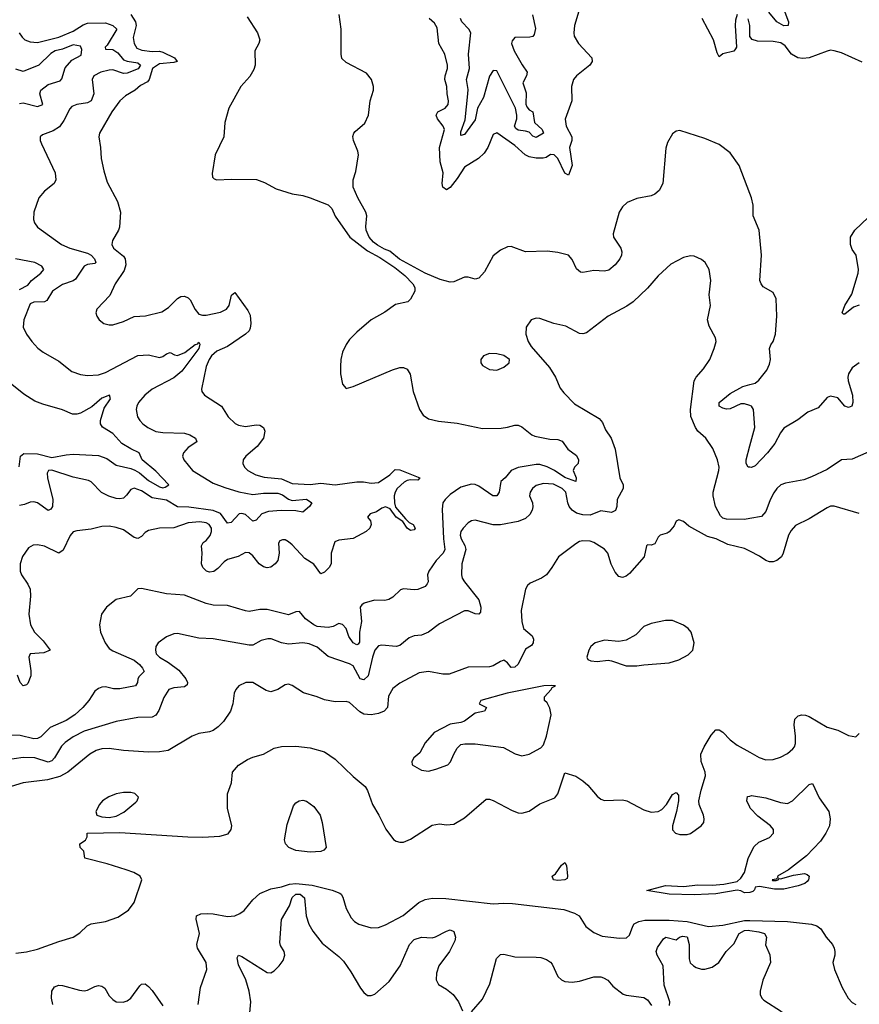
# Model space of a CAD drawing. Header units: inches. Extents: x 1173000 to 1307049, y 522583 to 678455.
# Tile 309 of 617: x 1275932 to 1280610, y 552696 to 558183. Entities that reach past the tile are written whole.
import ezdxf

# ---------------------------------------------------------------- set-up
doc = ezdxf.new("R2010")
doc.units = ezdxf.units.IN
doc.header["$MEASUREMENT"] = 0
doc.layers.add('B2575', color=7, linetype='Continuous')
doc.layers.add('B2585', color=7, linetype='Continuous')

msp = doc.modelspace()

# ---------------------------------------------------------------- linework, layer by layer
at = {"layer": 'B2575', "color": 5}
for points, elevation in [([(1277199.2, 558199.2), (1277257.1, 558110), (1277270.2, 558070), (1277264.6, 558050), (1277241.1, 558010), (1277243.1, 557930), (1277235.8, 557904.2), (1277213.8, 557866.2), (1277164.6, 557810), (1277096.1, 557690), (1277074.4, 557610), (1277068.4, 557530), (1277020.4, 557430), (1277004.7, 557324.7), (1277005.7, 557305.7), (1277015.8, 557295.8), (1277030.3, 557290.3), (1277110, 557294), (1277251.3, 557291.3), (1277295.9, 557275.9), (1277359.9, 557239.9), (1277450, 557212.4), (1277510, 557202.4), (1277549.5, 557190.5), (1277650, 557150.5), (1277670, 557130.8), (1277688.7, 557088.7), (1277770.7, 556970), (1277870, 556895.5), (1277938.2, 556858.2), (1278021.6, 556801.6), (1278077.2, 556757.2), (1278123.1, 556710), (1278134, 556690), (1278132.4, 556670), (1278110, 556626), (1278094, 556610), (1278024.8, 556595.2), (1277966.5, 556553.5), (1277890, 556509.5), (1277810, 556442), (1277770, 556400.9), (1277750, 556372.7), (1277730.5, 556330), (1277721.6, 556290), (1277719.3, 556250), (1277719.3, 556210), (1277730, 556152), (1277750, 556126.8), (1277790, 556138), (1278008.6, 556231.4), (1278050, 556244.6), (1278070, 556244.2), (1278090, 556234.4), (1278108.2, 556208.2), (1278124.9, 556110), (1278159.3, 556010), (1278179.9, 555979.9), (1278210, 555958.4), (1278264.7, 555944.7), (1278370, 555935.3), (1278510, 555904.4), (1278613.7, 555906.3), (1278650, 555911.5), (1278690, 555923.9), (1278710, 555922.6), (1278730, 555914.2), (1278786, 555870), (1278802.9, 555862.9), (1278885.9, 555845.9), (1278930, 555843.3), (1278954.9, 555834.9), (1278986.6, 555790), (1279034.6, 555754.6), (1279045.5, 555730), (1279042.7, 555710), (1279023.9, 555690), (1279016.3, 555670), (1279031.5, 555630), (1279031.3, 555608.7), (1278970, 555631.1), (1278911, 555671), (1278870, 555691), (1278830, 555704), (1278810, 555703.9), (1278710, 555686.7), (1278670.9, 555670), (1278635.8, 555630), (1278611.8, 555610), (1278604.1, 555550), (1278590, 555529.3), (1278567.6, 555530), (1278490, 555582.5), (1278470, 555592.3), (1278450, 555594.2), (1278390, 555577.5), (1278330, 555537.8), (1278302.2, 555510), (1278290.2, 555490), (1278285, 555455), (1278292.5, 555290), (1278301, 555230), (1278291.6, 555210), (1278252.1, 555170), (1278210.8, 555110), (1278204, 555090), (1278208, 555050), (1278201.7, 555038.3), (1278190, 555025), (1278150, 555008.2), (1278130, 555005.2), (1278069.6, 555010.4), (1278054.1, 555005.9), (1278010, 554964.4), (1277988.5, 554951.5), (1277966.8, 554946.8), (1277908.3, 554948.3), (1277851.3, 554931.3), (1277837.8, 554922.2), (1277828.7, 554910), (1277835.9, 554830), (1277825.2, 554770), (1277825.7, 554714.3), (1277817.2, 554702.8), (1277810, 554698.9), (1277790, 554710.9), (1277765.7, 554745.7), (1277750, 554790.4), (1277730, 554812.5), (1277710, 554817.8), (1277679.1, 554800.9), (1277650, 554795.9), (1277590, 554801.5), (1277569.9, 554810), (1277523.4, 554843.4), (1277490, 554884.5), (1277470, 554883.1), (1277430, 554867), (1277310, 554896.8), (1277270, 554896), (1277210, 554885.7), (1277190, 554888.2), (1277090, 554918.1), (1277010, 554920.7), (1276970, 554929), (1276850, 554975.5), (1276750, 554983.8), (1276610, 555013.8), (1276590, 555011), (1276549, 554971), (1276470, 554951.2), (1276414.9, 554910), (1276387.2, 554870), (1276376.5, 554810), (1276380.9, 554770), (1276407.8, 554710), (1276430, 554679.7), (1276450, 554665.5), (1276570, 554613.2), (1276599.4, 554590), (1276616.3, 554570), (1276624.2, 554550), (1276596.6, 554523.4), (1276589.2, 554510), (1276588.2, 554490), (1276577, 554470), (1276490, 554453.5), (1276454.7, 554454.7), (1276410, 554464.4), (1276390, 554463.9), (1276370, 554456.4), (1276350, 554440.5), (1276317.2, 554390), (1276283.5, 554350), (1276238.6, 554310), (1276190, 554278.4), (1276102.2, 554237.8), (1276050, 554187.4), (1276030, 554177.1), (1276010, 554175.4), (1275934.9, 554194.9), (1275810, 554198.7)], 820), ([(1276551.3, 558211.3), (1276576.7, 558170), (1276579.7, 558150), (1276563, 558083), (1276569.3, 558049.3), (1276583.4, 558023.4), (1276612.9, 558012.9), (1276670, 558005.7), (1276710, 558006.6), (1276730, 558001.4), (1276794.8, 557970), (1276808.1, 557950), (1276790, 557943.4), (1276710, 557937.4), (1276671.4, 557910), (1276652.6, 557850), (1276642.9, 557837.1), (1276604.6, 557815.4), (1276575.8, 557790), (1276521.2, 557758.8), (1276489.5, 557730.5), (1276444.2, 557670), (1276376, 557550), (1276372.9, 557530), (1276382, 557470), (1276384.6, 557410), (1276399.7, 557339.7), (1276418.2, 557278.2), (1276475.8, 557170), (1276493, 557110), (1276487.1, 557027.1), (1276482.4, 557010), (1276448.4, 556951.6), (1276444.7, 556930), (1276454.6, 556910), (1276510, 556865.3), (1276518.4, 556850), (1276522.5, 556817.5), (1276514.6, 556785.4), (1276464.2, 556710), (1276433.9, 556646.1), (1276360.7, 556570), (1276356.3, 556550), (1276360.7, 556530), (1276374, 556510), (1276401, 556490), (1276430, 556481.6), (1276450, 556483.1), (1276510, 556501.1), (1276570, 556528.9), (1276631.8, 556531.8), (1276724.4, 556555.6), (1276761, 556579), (1276811.7, 556628.3), (1276830, 556639.5), (1276850, 556641.7), (1276870, 556633.4), (1276881.5, 556621.5), (1276910, 556567), (1276930, 556542.6), (1276950, 556535.3), (1276970, 556535.9), (1277050, 556552.7), (1277084.1, 556570), (1277098.2, 556590), (1277111.9, 556648.1), (1277130, 556662.6), (1277202.2, 556562.2), (1277215.5, 556535.5), (1277220.1, 556490), (1277216.4, 556463.6), (1277210.7, 556449.3), (1277189.1, 556430.9), (1277090, 556362.5), (1277030, 556336.5), (1277000.9, 556310), (1276987.3, 556290), (1276971.2, 556250), (1276943.9, 556123.9), (1276946, 556110), (1276960.5, 556090), (1277055.8, 556030), (1277093.7, 555970), (1277132.1, 555932.1), (1277150, 555923.2), (1277190, 555915.8), (1277250, 555925.5), (1277270, 555923.6), (1277290.3, 555910), (1277297.3, 555890), (1277290.2, 555850), (1277254.8, 555805.2), (1277191.8, 555750), (1277177, 555730), (1277175.3, 555710), (1277184.2, 555690), (1277203.1, 555670), (1277246.6, 555646.6), (1277294.4, 555634.4), (1277390, 555624.2), (1277450, 555598.8), (1277550, 555593.1), (1277610, 555599.8), (1277689.9, 555590.1), (1277810, 555607.7), (1277847.5, 555607.5), (1277890, 555600.7), (1277930, 555603.5), (1277993.6, 555646.4), (1278023.7, 555676.3), (1278050, 555674.9), (1278161.3, 555630), (1278150, 555616.2), (1278110, 555618.2), (1278090, 555615.4), (1278073.9, 555606.1), (1278034.7, 555570), (1278023, 555550), (1278018.5, 555530), (1278020.2, 555490), (1278026.4, 555466.4), (1278080.6, 555400.6), (1278101.7, 555381.7), (1278123.8, 555370), (1278135.3, 555350), (1278130, 555339.3), (1278110, 555337), (1278090, 555349.7), (1278065.7, 555385.7), (1278028.8, 555410), (1277996.5, 555456.5), (1277970, 555469), (1277950, 555460.9), (1277920.2, 555439.8), (1277884, 555430), (1277870.4, 555410), (1277886.7, 555390), (1277890.2, 555370), (1277882.6, 555350), (1277861.5, 555330), (1277790, 555292.2), (1277710, 555282.2), (1277686.8, 555273.2), (1277667.2, 555210), (1277666.9, 555150), (1277655.6, 555130), (1277630, 555103.5), (1277610, 555094.3), (1277570, 555147.9), (1277521, 555181), (1277450, 555256.9), (1277430, 555273.6), (1277410, 555283.6), (1277395.5, 555284.5), (1277381.4, 555278.6), (1277374.4, 555265.6), (1277377.8, 555210), (1277370.2, 555170), (1277355.8, 555150), (1277330, 555132.3), (1277310, 555129.2), (1277290, 555133.6), (1277265.5, 555150), (1277230, 555195.3), (1277210, 555212), (1277190, 555214), (1277148.7, 555191.3), (1277090, 555175.2), (1277070, 555161.1), (1277036.3, 555123.7), (1277012.8, 555107.2), (1276990, 555103.9), (1276972.9, 555110), (1276952.3, 555130), (1276944.3, 555150), (1276948.8, 555210), (1276944.7, 555250), (1276954.7, 555270), (1276970, 555280.2), (1276992.1, 555307.9), (1277000.1, 555330), (1277000.7, 555350), (1276987.6, 555370), (1276970, 555378.3), (1276934.6, 555385.4), (1276870, 555378.2), (1276790, 555351.2), (1276711, 555349), (1276650, 555337.1), (1276630, 555324.5), (1276610, 555303.5), (1276590, 555292.5), (1276570, 555297.8), (1276510, 555339.4), (1276470, 555353.3), (1276430, 555360.3), (1276390, 555359), (1276330, 555343.1), (1276250, 555334.7), (1276230, 555328.3), (1276212.2, 555307.8), (1276173.6, 555226.4), (1276150, 555210.7), (1276070, 555249.8), (1276030, 555256.9), (1276005.7, 555254.3), (1275980.6, 555239.4), (1275947.9, 555192.1), (1275934.3, 555150), (1275934.3, 555110), (1275941.7, 555090), (1275977.8, 555037.8), (1275989.5, 555009.5), (1275991.2, 554971.2), (1275982.7, 554870), (1275992.5, 554810), (1276013.3, 554770), (1276061.9, 554721.9), (1276101.6, 554670), (1276065.3, 554654.7), (1275989.1, 554650), (1275982.7, 554630), (1275994.2, 554554.2), (1275994, 554526), (1275976.6, 554483.4), (1275970, 554475.7), (1275950, 554470.6), (1275933.9, 554490), (1275919.5, 554530)], 780), ([(1280000, 557214.7), (1279939.7, 557370), (1279890, 557440.5), (1279830, 557487.2), (1279750, 557520.4), (1279610, 557565.6), (1279590, 557560.7), (1279570, 557546.6), (1279541.6, 557498.4), (1279532.7, 557467.3), (1279516, 557270), (1279494.9, 557230), (1279470.7, 557210), (1279450, 557201.6), (1279370, 557186), (1279316.9, 557163.1), (1279290, 557139.5), (1279271.8, 557110), (1279238.3, 556990), (1279240.9, 556970), (1279282, 556910), (1279286.9, 556890), (1279284.7, 556870), (1279275.5, 556850), (1279250, 556816.4), (1279213.9, 556786.1), (1279190, 556781.4), (1279130, 556785.7), (1279070, 556773.8), (1279055.8, 556775.8), (1279033.6, 556793.6), (1279010, 556847), (1278990, 556871.3), (1278930, 556885.4), (1278870, 556892.8), (1278750, 556889.6), (1278670, 556918.4), (1278650, 556916.2), (1278610, 556897.6), (1278570, 556867.6), (1278521.9, 556778.1), (1278490, 556742.6), (1278470, 556737.2), (1278430, 556748.5), (1278410, 556747.4), (1278350, 556722), (1278330, 556720.9), (1278274.2, 556734.2), (1278191.1, 556771.1), (1278048.1, 556848.1), (1277993.7, 556893.7), (1277963.8, 556903.8), (1277925.6, 556925.6), (1277902.9, 556942.9), (1277879.6, 556970), (1277862.9, 557010), (1277860.7, 557030), (1277866.6, 557090), (1277860.9, 557110), (1277816, 557190), (1277789.6, 557250), (1277789.6, 557290.4), (1277804.1, 557335.9), (1277818.9, 557430), (1277816.4, 557450), (1277790.9, 557510), (1277787.7, 557532.3), (1277793, 557550), (1277800.9, 557559.1), (1277853.8, 557606.2), (1277874.5, 557650), (1277883.5, 557730), (1277902.2, 557790), (1277903.5, 557810), (1277892.1, 557850), (1277864.6, 557884.6), (1277750, 557943.5), (1277727.1, 557967.1), (1277723.5, 557990), (1277723.5, 558130), (1277710.8, 558210.8)], 820), ([(1279046.5, 558230), (1279023.1, 558150), (1279019.3, 558110), (1279022, 558090), (1279045.5, 558050), (1279119.5, 557970), (1279122, 557950), (1279108.8, 557930), (1279033.4, 557870), (1279018, 557850), (1279005.7, 557810), (1279008.7, 557730), (1278971.6, 557628.4), (1278976.5, 557590), (1279008.6, 557530), (1279008.5, 557510), (1278994.5, 557470), (1279010.5, 557370), (1278990, 557315.7), (1278970, 557327.2), (1278930.7, 557410), (1278910, 557429), (1278890, 557431.3), (1278864.4, 557415.6), (1278848.4, 557411.6), (1278810, 557410.4), (1278770, 557419.1), (1278748.7, 557430), (1278690, 557482.3), (1278590, 557551.8), (1278570, 557542.7), (1278540.2, 557470), (1278520.3, 557439.7), (1278487.4, 557410), (1278410, 557361.2), (1278370, 557297.7), (1278330, 557246.8), (1278310, 557234), (1278288.6, 557250), (1278286, 557270), (1278291.2, 557330), (1278274.7, 557390), (1278269.9, 557470), (1278298.6, 557570), (1278291.9, 557590), (1278260.2, 557630), (1278251.7, 557650), (1278262, 557670), (1278301.7, 557690), (1278318.8, 557710), (1278321.2, 557730), (1278313.3, 557770), (1278311.9, 557810), (1278301, 557850), (1278302.1, 557870), (1278315.6, 557910), (1278315.8, 557930), (1278299.8, 557990), (1278267.9, 558050), (1278257.3, 558137.3), (1278242.4, 558162.4), (1278213.5, 558190)], 780), ([(1278788.9, 558208.9), (1278805.8, 558134.2), (1278799.1, 558100.9), (1278790.2, 558089.8), (1278774.3, 558085.7), (1278690, 558083.1), (1278675.2, 558064.8), (1278672.3, 558050), (1278686.7, 558010), (1278730.6, 557930.6), (1278759.2, 557890), (1278756.3, 557870), (1278734.3, 557830), (1278754.2, 557774.2), (1278752.7, 557712.7), (1278757.2, 557697.2), (1278770, 557680.1), (1278791.6, 557670), (1278799.8, 557610), (1278843.2, 557570), (1278850.1, 557549.9), (1278810, 557526.8), (1278790, 557533.3), (1278770, 557555.5), (1278750, 557562.3), (1278710, 557566.4), (1278696.8, 557576.8), (1278689.6, 557590), (1278701, 557630), (1278702.1, 557650), (1278693.7, 557690), (1278594.5, 557890), (1278590, 557896.8), (1278570, 557900.2), (1278550, 557868.8), (1278516.3, 557750), (1278483, 557690), (1278470, 557624.1), (1278410, 557542.2), (1278390, 557537.2), (1278390, 557558), (1278414.7, 557625.3), (1278429.4, 557769.4), (1278430, 557793.2), (1278421.1, 557850), (1278437.5, 557910), (1278433.1, 557990), (1278444.5, 558110), (1278434.4, 558130), (1278396, 558170), (1278387.2, 558190)], 760), ([(1279929.1, 558210.9), (1279920.8, 558179.2), (1279917.8, 558150), (1279924.9, 558030), (1279920.3, 558019.7), (1279910, 558007.8), (1279850, 557991.6), (1279830, 557975.6), (1279818, 557998), (1279797.8, 558070), (1279735.2, 558190)], 780), ([(1280000, 558089.7), (1279999.7, 558090), (1279999.3, 558150), (1279990, 558186.6)], 780), ([(1275929.3, 558109.3), (1275944.6, 558084.6), (1275960.5, 558070), (1275990, 558058.5), (1276030, 558056.3), (1276150, 558084.8), (1276230, 558119.6), (1276285.9, 558154.1), (1276310, 558163.3), (1276410, 558164.4), (1276451.4, 558150), (1276472.8, 558130), (1276419.1, 558040.9), (1276407.5, 558030), (1276410, 558018.8), (1276450, 558015.8), (1276477.5, 557997.5), (1276510, 557959.2), (1276530, 557950.9), (1276590, 557942.1), (1276604.6, 557930), (1276591.7, 557908.3), (1276530, 557884.4), (1276510, 557882.4), (1276450, 557902.6), (1276430, 557901.9), (1276384.4, 557890), (1276345.3, 557870), (1276335.8, 557850), (1276343.9, 557770), (1276329.3, 557730.7), (1276310, 557718.8), (1276250, 557709.8), (1276222, 557698), (1276210, 557685.1), (1276178.4, 557621.6), (1276154, 557586), (1276117.2, 557562.8), (1276058.6, 557541.4), (1276046.5, 557530), (1276046.5, 557510), (1276053.8, 557490), (1276129.1, 557330), (1276133.4, 557290), (1276123, 557270), (1276070, 557227.8), (1276038.9, 557190), (1276010.3, 557110), (1276009.1, 557070), (1276014.3, 557050), (1276030, 557026), (1276164.9, 556930), (1276210.7, 556910), (1276310, 556882), (1276329.2, 556870), (1276347.5, 556850), (1276355.8, 556830), (1276350, 556825), (1276310, 556818), (1276290.2, 556809.8), (1276242.9, 556737.1), (1276230, 556727), (1276170, 556706.7), (1276115.2, 556670), (1276082.2, 556617.8), (1276069.6, 556610.4), (1276010.9, 556609.1), (1275990, 556598.9), (1275954.3, 556510), (1275951.7, 556470), (1275968.8, 556430), (1275998.7, 556390), (1276033, 556353), (1276062.4, 556330), (1276150, 556280.3), (1276222, 556222), (1276270, 556206.3), (1276310, 556200.3), (1276370, 556203.9), (1276410, 556216.2), (1276590, 556311.3), (1276650, 556315.6), (1276710, 556299.5), (1276730, 556305.3), (1276750, 556321.3), (1276770, 556328.4), (1276794.3, 556314.3), (1276811.6, 556311.6), (1276851.5, 556328.5), (1276910, 556372.9), (1276923.7, 556376.3), (1276930, 556384.9), (1276935.2, 556375.2), (1276930, 556349.8), (1276834.9, 556225.1), (1276790, 556186.3), (1276670, 556123.4), (1276629.4, 556090), (1276594.2, 556050), (1276583.6, 556030), (1276580.3, 556010), (1276588.9, 555970), (1276600.9, 555950), (1276618, 555930), (1276645.3, 555910), (1276690, 555887.8), (1276730, 555881.5), (1276850, 555878.9), (1276880.5, 555870), (1276910.6, 555850), (1276918.8, 555830), (1276870, 555799.7), (1276844, 555770), (1276839.6, 555750), (1276846.9, 555730), (1276894.9, 555670), (1277010, 555600.8), (1277075.1, 555575.1), (1277152.2, 555552.2), (1277230, 555537.8), (1277290, 555543.7), (1277370, 555544.5), (1277395.5, 555535.5), (1277430, 555511), (1277450, 555502.7), (1277530, 555510.5), (1277560.3, 555490), (1277546.5, 555470), (1277510, 555437.7), (1277470, 555445.8), (1277388.3, 555448.3), (1277317.5, 555442.5), (1277280.2, 555430), (1277250, 555393.1), (1277230, 555388.9), (1277190, 555425.2), (1277170, 555431.9), (1277154.8, 555430), (1277110, 555380.3), (1277090, 555377.7), (1277050.5, 555430.5), (1277010, 555447.2), (1276873.2, 555466.8), (1276810, 555468.2), (1276750, 555505.7), (1276670, 555518.7), (1276610, 555556.9), (1276570, 555572.3), (1276550, 555564.4), (1276527.5, 555532.5), (1276510, 555516.4), (1276490, 555512.4), (1276470, 555515.4), (1276428, 555528), (1276387.5, 555547.5), (1276330, 555608), (1276314.9, 555614.9), (1276230, 555632.9), (1276110, 555673.1), (1276091.3, 555670), (1276084.8, 555655.2), (1276086.5, 555630), (1276116.8, 555510), (1276114.2, 555470), (1276104.9, 555455.1), (1276090, 555448), (1276031.1, 555490), (1276010, 555495.8), (1275990, 555495), (1275958.9, 555481.1), (1275930, 555476.3)], 760), ([(1275930, 557715.5), (1275950, 557719.7), (1276030, 557698.7), (1276060.2, 557710), (1276043.3, 557770), (1276050.2, 557790), (1276090, 557821), (1276157.6, 557842.4), (1276166.6, 557853.4), (1276185.3, 557914.7), (1276222.2, 557957.8), (1276274.4, 557985.6), (1276276.9, 558016.9), (1276270, 558034.9), (1276230, 558041.9), (1276170, 558017.5), (1276130, 558009.5), (1276105.5, 557994.5), (1276037.9, 557930), (1275950, 557893.1), (1275910, 557906.2)], 740), ([(1280000, 555402.8), (1279970, 555397.7), (1279870, 555399.4), (1279850, 555405.7), (1279837.2, 555417.2), (1279808.2, 555470), (1279795.3, 555530), (1279796, 555550), (1279826.9, 555670), (1279828.2, 555690), (1279818.9, 555730), (1279793.2, 555793.2), (1279755.6, 555850), (1279709.6, 555890), (1279696.9, 555910), (1279671.4, 555971.4), (1279669.7, 556010), (1279689.8, 556170), (1279700.5, 556190), (1279742.2, 556237.8), (1279777.6, 556290), (1279801.6, 556350), (1279811.6, 556390), (1279807.8, 556410), (1279774.3, 556474.3), (1279764, 556510), (1279780.4, 556590), (1279773.5, 556650), (1279783.1, 556730), (1279773.3, 556790), (1279751.6, 556830), (1279730, 556847), (1279690, 556864.5), (1279670, 556866.6), (1279630, 556857), (1279560.2, 556819.8), (1279490, 556754.5), (1279430, 556687), (1279350.6, 556610), (1279314.1, 556585.9), (1279210, 556531.5), (1279090, 556438.4), (1279070, 556431.8), (1279050, 556434), (1278975.5, 556475.5), (1278908.7, 556490), (1278830, 556517), (1278810, 556519.5), (1278781, 556510), (1278754, 556470), (1278752.7, 556430), (1278764.4, 556390), (1278782.2, 556362.2), (1278883.8, 556243.8), (1278917.3, 556190), (1278944, 556130), (1278962.8, 556102.8), (1279023, 556043), (1279160, 555960), (1279178.2, 555938.2), (1279196.5, 555896.5), (1279228.2, 555850), (1279250.3, 555790), (1279274.8, 555630), (1279293.4, 555590), (1279293.4, 555570), (1279260.3, 555510), (1279258.4, 555470), (1279251.4, 555448.6), (1279230, 555436.8), (1279170, 555445.3), (1279110, 555421.5), (1279070, 555422.9), (1279033.6, 555433.6), (1279009.4, 555449.4), (1278994, 555470), (1278985.7, 555490), (1278973.9, 555550), (1278954.6, 555570), (1278906.3, 555593.7), (1278850, 555598.7), (1278810, 555586.4), (1278788.9, 555570), (1278775.6, 555550), (1278771.6, 555530), (1278788.9, 555490), (1278791.5, 555468.5), (1278787, 555450), (1278773.8, 555426.2), (1278750, 555402.4), (1278710, 555386.6), (1278610, 555368.2), (1278570, 555368.5), (1278470, 555393.5), (1278450, 555391), (1278430, 555379.7), (1278402.4, 555350), (1278390.2, 555330), (1278386.3, 555310), (1278391.3, 555290), (1278412.2, 555252.2), (1278416.6, 555230), (1278395.9, 555150), (1278392.8, 555090), (1278397.6, 555070), (1278409.6, 555049.6), (1278490.2, 554950), (1278501.1, 554910), (1278498.8, 554881.2), (1278490, 554869.7), (1278470, 554872.4), (1278430, 554888.6), (1278410, 554888.4), (1278270, 554816.3), (1278210, 554769.7), (1278170, 554754), (1278130, 554748.5), (1278102, 554738), (1278050, 554694.7), (1278030, 554689.7), (1277950, 554696.9), (1277930, 554692.8), (1277910, 554669.5), (1277896.6, 554630), (1277874, 554526), (1277850, 554503.9), (1277828.5, 554510), (1277790, 554582.7), (1277770, 554594.2), (1277650, 554634.3), (1277590, 554685.7), (1277545.2, 554705.2), (1277509.8, 554709.8), (1277430, 554702.9), (1277391.1, 554711.1), (1277332.7, 554732.7), (1277313.5, 554733.5), (1277276.6, 554723.4), (1277230, 554696.5), (1277210, 554696.5), (1277010, 554733.1), (1276930, 554737.2), (1276810, 554762), (1276790, 554760.5), (1276750, 554744.7), (1276703.8, 554710), (1276690.3, 554689.7), (1276687.6, 554670), (1276691.7, 554650), (1276710.3, 554630), (1276760.9, 554600.9), (1276818.6, 554558.6), (1276856.5, 554510), (1276866.5, 554490), (1276864.4, 554475.6), (1276850, 554465), (1276790, 554459.8), (1276763.1, 554450), (1276733.9, 554406.1), (1276707, 554333), (1276690, 554307.2), (1276670, 554296.4), (1276590, 554294.2), (1276470, 554272.7), (1276290, 554218), (1276230, 554186.7), (1276184.2, 554155.8), (1276164.6, 554135.4), (1276126, 554070), (1276110, 554052.2), (1276090, 554045.2), (1276016, 554070), (1275950, 554071.6), (1275850, 554057.1)], 840), ([(1275930, 556678.7), (1275976.2, 556703.8), (1275996.9, 556730), (1276048.7, 556770), (1276066, 556790), (1276054, 556810), (1276016.3, 556830), (1275908.4, 556850)], 740), ([(1275929.1, 555690.9), (1275935.5, 555750), (1275954.4, 555765.6), (1276030, 555763.2), (1276110, 555742.7), (1276190, 555758.4), (1276230, 555761.6), (1276370, 555754.8), (1276416.7, 555736.7), (1276470, 555700.8), (1276550, 555682.5), (1276572.5, 555672.5), (1276598.3, 555658.3), (1276650, 555615.2), (1276710, 555579.2), (1276730, 555575), (1276742.7, 555577.3), (1276761.7, 555590), (1276690, 555666.4), (1276614.7, 555730), (1276597.1, 555770), (1276550, 555791.1), (1276500.4, 555820.4), (1276450, 555876.2), (1276392.5, 555912.5), (1276382.2, 555930), (1276381, 555950), (1276402, 556018), (1276436.9, 556070), (1276431.3, 556090), (1276390, 556074), (1276334.1, 556025.9), (1276270, 555989.5), (1276250, 555983.7), (1276225.3, 555985.3), (1276169.5, 556009.5), (1276059.6, 556039.6), (1276016.7, 556056.7), (1275955.2, 556095.2), (1275878, 556158)], 740), ([(1280000, 556032.9), (1279970, 556041.8), (1279950, 556041.9), (1279890, 556014.4), (1279870, 556012.2), (1279850, 556017.2), (1279829.1, 556029.1), (1279829.4, 556050), (1279890, 556100.3), (1279960.9, 556139.1), (1280000, 556149.4)], 820), ([(1280000, 555688.4), (1279989.9, 555689.9), (1279979.2, 555710), (1279978.7, 555730), (1280000, 555808.6)], 820), ([(1280000, 555220.5), (1279970, 555235.5), (1279877.7, 555257.7), (1279811.6, 555290), (1279763.3, 555303.3), (1279660.3, 555360.3), (1279630, 555386.6), (1279603.5, 555396.5), (1279590, 555388.7), (1279578, 555362), (1279550, 555329), (1279538.8, 555321.2), (1279501, 555310), (1279490, 555299), (1279470, 555262.7), (1279450, 555255.1), (1279430, 555256.2), (1279423.8, 555250), (1279410.4, 555190), (1279330, 555097.6), (1279310, 555081.6), (1279290, 555074), (1279270, 555080.7), (1279250, 555105.1), (1279228.1, 555148.1), (1279208.3, 555210), (1279190, 555232.6), (1279130, 555269.7), (1279110, 555276.8), (1279070, 555278.7), (1279050, 555275.1), (1279030, 555262.4), (1278933.1, 555190), (1278897.4, 555130), (1278866.4, 555090), (1278839.1, 555070), (1278776.7, 555043.3), (1278761.6, 555030), (1278750.3, 555010), (1278726, 554890), (1278730.4, 554829.6), (1278739.5, 554790), (1278786.7, 554750), (1278794.3, 554730), (1278793.5, 554710), (1278784.1, 554695.9), (1278750, 554676), (1278710, 554591.3), (1278690, 554574.5), (1278670, 554572.9), (1278650, 554599.7), (1278630, 554614.7), (1278610, 554607.3), (1278570, 554582.4), (1278550, 554576.3), (1278430, 554574.7), (1278324.8, 554535.2), (1278290, 554535.9), (1278210, 554549.9), (1278157.2, 554542.8), (1278050, 554486.2), (1278010, 554456.8), (1277987, 554413), (1277980.9, 554350), (1277962.2, 554330), (1277930, 554316.3), (1277889.4, 554309.4), (1277850, 554313.2), (1277826.6, 554326.6), (1277770, 554378.7), (1277750, 554383.5), (1277690, 554381.5), (1277630, 554393.3), (1277589.8, 554409.8), (1277512.2, 554432.2), (1277450, 554471.8), (1277430, 554479.5), (1277410, 554477), (1277370, 554449.6), (1277330, 554437.6), (1277304.2, 554444.2), (1277230, 554489.6), (1277192, 554490), (1277153.4, 554470), (1277136.4, 554450), (1277127.2, 554430), (1277118.7, 554370), (1277105.3, 554330), (1277067.9, 554272.1), (1277037.8, 554242.2), (1277010, 554222.4), (1276990, 554214.7), (1276930, 554205.4), (1276893.4, 554190), (1276758, 554110), (1276710, 554102.3), (1276650, 554101.6), (1276510, 554109.8), (1276430, 554121.7), (1276390, 554119.9), (1276357.6, 554110), (1276321.7, 554090), (1276200.7, 553990), (1276154.4, 553965.6), (1276087, 553947), (1275950, 553929.9), (1275810, 553887.1)], 860), ([(1275910, 552981.3), (1275970, 552988.8), (1276030, 553002.6), (1276150, 553047), (1276229.7, 553070.3), (1276266.2, 553093.8), (1276307.2, 553132.8), (1276330, 553144.9), (1276410, 553156.9), (1276478, 553182), (1276538.7, 553221.3), (1276570, 553264), (1276611.6, 553390), (1276602.9, 553410), (1276567, 553430), (1276525, 553445), (1276418.3, 553478.3), (1276294, 553510), (1276288.7, 553550), (1276268, 553570), (1276266, 553590), (1276298, 553610), (1276308, 553630), (1276308, 553650), (1276490, 553653.9), (1276869.3, 553629.3), (1276952.4, 553627.6), (1277046.6, 553633.4), (1277093.2, 553646.8), (1277109.7, 553670), (1277112.8, 553690), (1277089.7, 553790), (1277089.8, 553869.8), (1277112.6, 553930), (1277117.4, 553990), (1277150, 554028.5), (1277200.1, 554059.9), (1277230, 554074), (1277290, 554090.4), (1277350, 554123.1), (1277390, 554132.7), (1277470, 554134.9), (1277550, 554124.9), (1277630, 554102.4), (1277690, 554063.1), (1277790, 553966.4), (1277855.8, 553910), (1277870, 553887.3), (1277898.3, 553810), (1277933.4, 553750), (1277971.5, 553671.5), (1278015.3, 553615.3), (1278030, 553604.9), (1278050, 553599.3), (1278070, 553600.4), (1278110, 553616.4), (1278230, 553694), (1278270, 553701.3), (1278310, 553696.5), (1278350, 553699.5), (1278410, 553734.4), (1278530, 553839.1), (1278550, 553839.1), (1278570, 553832.7), (1278676.1, 553776.1), (1278710, 553763), (1278730, 553760.5), (1278770, 553772.7), (1278830, 553812.7), (1278913.7, 553846.3), (1278930.8, 553869.2), (1278970, 553986.8), (1279030, 553966.8), (1279070, 553940.7), (1279097.6, 553917.6), (1279150, 553856), (1279170, 553838.8), (1279190, 553831), (1279290, 553834.8), (1279314, 553830), (1279410, 553780.7), (1279450, 553766.8), (1279490, 553770.8), (1279510, 553782), (1279535.1, 553810), (1279570, 553866), (1279590, 553876), (1279602, 553862), (1279603, 553830), (1279591.6, 553770), (1279569, 553691), (1279569, 553669), (1279584.9, 553650), (1279610, 553643.1), (1279650, 553643.1), (1279670, 553648.4), (1279729.4, 553690), (1279743.6, 553710), (1279746, 553730), (1279742, 553750), (1279718.3, 553810), (1279715.1, 553830), (1279728.4, 553890), (1279753.7, 553970), (1279751.1, 553990), (1279728.5, 554050), (1279727.7, 554090), (1279745.3, 554130), (1279784.7, 554195.3), (1279810, 554225.5), (1279830, 554225.5), (1279850, 554212.7), (1279890.2, 554170.2), (1279930, 554140.9), (1280000, 554101.7)], 860), ([(1280000, 553794.3), (1279983.5, 553830), (1279986.6, 553853.4), (1280000, 553856.6)], 840), ([(1280000.1, 553319.8), (1279970, 553317.4), (1279950, 553328), (1279930, 553331.8), (1279810, 553311.8), (1279770, 553309.7), (1279690, 553306.3), (1279549.6, 553309.6), (1279426, 553330), (1279530, 553357.6), (1279630, 553352.6), (1279710, 553362), (1279790, 553360.3), (1279854.3, 553365.7), (1279930, 553380.9), (1279950, 553398.8), (1279969.9, 553430), (1279990.5, 553509.5), (1280000, 553528.7)], 840), ([(1276925.3, 552694.7), (1276939.7, 552790), (1276974.3, 552890), (1276969.7, 552930), (1276921.7, 553010), (1276919.1, 553030), (1276933.8, 553090), (1276914.3, 553170), (1276917, 553190), (1276940.5, 553199.5), (1276978.2, 553201.8), (1277010, 553200.5), (1277090, 553185.4), (1277130.7, 553189.3), (1277158.5, 553201.5), (1277181.6, 553218.4), (1277230, 553278.7), (1277270, 553313.1), (1277330, 553338.9), (1277390, 553350.1), (1277435, 553365), (1277470, 553369.2), (1277560.5, 553360.5), (1277672.2, 553332.2), (1277715.5, 553315.5), (1277723.7, 553310), (1277733, 553293), (1277750, 553230.8), (1277777.8, 553177.8), (1277797.8, 553157.8), (1277822.2, 553142.2), (1277890, 553122.6), (1277930, 553123.7), (1277970, 553138.9), (1278068.3, 553191.7), (1278155.9, 553264.1), (1278190, 553280.7), (1278231.8, 553288.2), (1278305.2, 553285.2), (1278570, 553255.3), (1278630, 553260.2), (1278678, 553258), (1278963.6, 553223.6), (1279023.4, 553203.4), (1279048.5, 553188.5), (1279086, 553130), (1279130, 553096.4), (1279176.7, 553076.7), (1279274.3, 553065.7), (1279312.5, 553067.5), (1279330, 553082), (1279347.9, 553132.1), (1279356.2, 553143.8), (1279381.7, 553158.3), (1279415.4, 553164.6), (1279550, 553164.7), (1279650, 553157.5), (1279770, 553129.5), (1279850, 553138), (1279970, 553164.1), (1280000, 553163.2)], 840), ([(1277212.6, 552627.4), (1277219.1, 552710), (1277210.6, 552769.4), (1277191.7, 552831.7), (1277150, 552917), (1277143.9, 552956.1), (1277150, 552970.4), (1277170, 552963.1), (1277310, 552872.8), (1277330, 552871.8), (1277350, 552883.7), (1277376.9, 552910), (1277399.1, 552940.9), (1277409.7, 552970), (1277404.4, 552990), (1277384.6, 553024.6), (1277381.5, 553041.5), (1277391.1, 553168.9), (1277435.2, 553244.8), (1277450, 553291.6), (1277470, 553309.5), (1277495.3, 553310), (1277518.2, 553290), (1277528.5, 553188.5), (1277543.3, 553143.3), (1277564.3, 553104.3), (1277617.6, 553037.6), (1277710, 552962.9), (1277736.1, 552936.1), (1277777.5, 552877.5), (1277830, 552786), (1277850, 552761.3), (1277870, 552746), (1277890, 552744.4), (1277910, 552752), (1277990, 552822.8), (1278051.3, 552910), (1278104.1, 553030), (1278130, 553058), (1278170, 553071), (1278230, 553067.5), (1278248.3, 553071.7), (1278310, 553104.4), (1278330, 553110.5), (1278350, 553102.8), (1278359.6, 553070), (1278356.5, 553050), (1278325.7, 552990), (1278266.4, 552910), (1278254, 552870), (1278252.1, 552832.1), (1278265.8, 552805.8), (1278310, 552781.5), (1278347.2, 552750), (1278375.8, 552710), (1278399.3, 552659.3)], 820), ([(1279552.7, 552690), (1279554, 552710), (1279522.6, 552802.6), (1279516.7, 552910), (1279483.4, 552970), (1279478.3, 552990), (1279486.3, 553013.7), (1279518.9, 553061.1), (1279532, 553070), (1279590, 553055.8), (1279608.8, 553071.2), (1279624.1, 553075.9), (1279650, 553072.7), (1279661.3, 553030), (1279662, 552950), (1279668.2, 552928.2), (1279685.7, 552910), (1279701.4, 552901.4), (1279730, 552892.2), (1279750, 552891.2), (1279790, 552902.9), (1279826.6, 552930), (1279868, 552990), (1279910, 553033.2), (1279941.2, 553090), (1279970, 553107.9), (1279990.5, 553110), (1280000, 553108.4)], 820), ([(1278450, 552653.4), (1278510, 552724.4), (1278551.6, 552810), (1278588.5, 552951.5), (1278610, 552973), (1278630, 552974.9), (1278690, 552960.4), (1278810, 552958.7), (1278836.2, 552956.2), (1278866.6, 552946.6), (1278890, 552930.7), (1278899, 552919), (1278930.3, 552850.3), (1278950, 552832.7), (1278970, 552823.1), (1279010, 552820.3), (1279050, 552825), (1279130, 552849.1), (1279169, 552849), (1279184.2, 552844.2), (1279208, 552830), (1279237.4, 552797.4), (1279293.4, 552753.4), (1279310, 552746.4), (1279410, 552733.4), (1279430, 552721), (1279452.7, 552690)], 820), ([(1276115.5, 552695.5), (1276108.3, 552730), (1276111.1, 552770), (1276126.3, 552793.7), (1276150, 552802.8), (1276170, 552801.6), (1276265.7, 552774.3), (1276290, 552771.3), (1276310, 552775.8), (1276350, 552795.3), (1276370, 552800.3), (1276390, 552797.1), (1276405.3, 552785.3), (1276430, 552742.8), (1276450, 552722.8), (1276470, 552710.7), (1276508.1, 552708.1), (1276530, 552716.3), (1276550, 552730.6), (1276600.1, 552799.9), (1276610, 552807.7), (1276630, 552810.6), (1276650, 552796.3), (1276670, 552773.4), (1276730, 552688.2)], 840)]:
    msp.add_lwpolyline(points, dxfattribs=dict(at, elevation=elevation))
for points, elevation in [([(1278550, 556322.9), (1278516, 556310), (1278502, 556290), (1278502, 556270), (1278510, 556256), (1278550, 556233.4), (1278590, 556230.5), (1278630, 556246.4), (1278659.3, 556270), (1278661.2, 556290), (1278630, 556311.6), (1278590, 556321.6)], 840), ([(1279570, 554834), (1279530, 554834), (1279450, 554818.7), (1279410, 554800.7), (1279364.8, 554755.2), (1279310, 554725.6), (1279270, 554717.6), (1279190, 554724.5), (1279138, 554710), (1279114.8, 554690), (1279102.8, 554670), (1279091.3, 554630), (1279098, 554618), (1279114, 554610), (1279150, 554606), (1279210, 554613), (1279230, 554610.5), (1279310, 554582.4), (1279370, 554581.7), (1279410, 554588.7), (1279550, 554599.5), (1279604.4, 554615.6), (1279657.1, 554642.9), (1279682.7, 554670), (1279689.4, 554710), (1279672.3, 554770), (1279656, 554790), (1279630, 554809.5)], 880), ([(1278893.3, 554473.3), (1278852, 554470), (1278647.3, 554430), (1278501, 554390), (1278492, 554370), (1278532, 554350), (1278522, 554330), (1278470, 554318.4), (1278410, 554274.7), (1278390, 554267.1), (1278330, 554258), (1278240.5, 554210), (1278190, 554152.3), (1278161.7, 554098.3), (1278127.7, 554070), (1278117.3, 554050), (1278118.8, 554030), (1278170, 554001.3), (1278210, 553995.8), (1278250, 554007.2), (1278316.9, 554030), (1278332.2, 554047.8), (1278350, 554090.7), (1278370, 554124), (1278390, 554143), (1278411.5, 554148.5), (1278470, 554148.5), (1278627.6, 554127.6), (1278692.7, 554092.7), (1278730, 554081.1), (1278770, 554090.3), (1278834.8, 554125.2), (1278850, 554141.6), (1278867.4, 554190), (1278892.6, 554310), (1278886.3, 554346.3), (1278870, 554375.3), (1278855.3, 554390), (1278855.3, 554410), (1278892.7, 554450), (1278898, 554462), (1278918, 554470)], 880), ([(1276510, 553876.9), (1276470, 553869.7), (1276428.2, 553851.8), (1276393.4, 553830), (1276375.5, 553810), (1276356, 553770), (1276361, 553750), (1276390, 553741.1), (1276430, 553737), (1276470, 553744.9), (1276512.7, 553767.3), (1276578.3, 553821.7), (1276586, 553830), (1276592.7, 553850), (1276582.5, 553862.5), (1276574, 553870), (1276550, 553876.3)], 880), ([(1277550, 553543.9), (1277470, 553552.8), (1277430.6, 553570), (1277412.4, 553590), (1277408, 553612), (1277421.8, 553698.2), (1277457.6, 553802.4), (1277470, 553818.8), (1277488.7, 553830), (1277510, 553833.7), (1277530, 553828.5), (1277570, 553798.3), (1277606.2, 553750), (1277617.5, 553710), (1277639.5, 553570), (1277625.6, 553554.4), (1277610, 553547.9)], 840), ([(1278930, 553386.6), (1278906, 553390), (1278898, 553410), (1278917.6, 553422.4), (1278950, 553470.7), (1278970, 553486), (1278979.1, 553470), (1278984.9, 553410), (1278982, 553398), (1278970, 553389.2)], 840)]:
    msp.add_lwpolyline(points, close=True, dxfattribs=dict(at, elevation=elevation))
at = {"layer": 'B2585', "color": 5}
for points, elevation in [([(1280178, 558270), (1280216.1, 558170), (1280213.7, 558150), (1280190, 558147.7), (1280150, 558170.7), (1280105, 558225)], 760), ([(1280626.8, 557946.8), (1280510, 557997.2), (1280470, 558009.8), (1280450, 558012), (1280430, 558006.8), (1280330, 557969.2), (1280294.5, 557965.5), (1280266.6, 557970), (1280232.2, 557990), (1280197.8, 558037.8), (1280173.4, 558053.4), (1280130, 558061.3), (1280043.2, 558063.2), (1280013.1, 558073.1), (1280000, 558089.7)], 780), ([(1280000, 556149.4), (1280030, 556157.2), (1280050, 556173.1), (1280095.3, 556230), (1280110, 556264), (1280114.8, 556290), (1280109.8, 556350), (1280116.8, 556370), (1280130.8, 556390), (1280143.1, 556430), (1280150.8, 556530.8), (1280146.6, 556626.6), (1280130, 556662.7), (1280074.9, 556694.9), (1280062.4, 556710), (1280055.8, 556730), (1280064.4, 556870), (1280051.6, 557010), (1280018, 557090), (1280018, 557150), (1280009.6, 557190), (1280000, 557214.7)], 820), ([(1280610, 556592), (1280578.5, 556581.5), (1280530, 556541.8), (1280522.2, 556542.2), (1280513.6, 556550), (1280529.9, 556590.1), (1280567.6, 556652.4), (1280603.8, 556770), (1280606, 556790), (1280591.6, 556870), (1280570, 556902.7), (1280560.5, 556930), (1280560.5, 556970), (1280585.6, 557010), (1280659, 557081)], 780), ([(1280610, 556269.7), (1280570, 556243.6), (1280550.2, 556209.8), (1280546.3, 556190), (1280547.2, 556170), (1280571.9, 556090), (1280573.7, 556050), (1280568.9, 556030), (1280550, 556021.2), (1280529.5, 556029.5), (1280490, 556075), (1280450, 556085.6), (1280430, 556077), (1280380.3, 556019.7), (1280323.4, 555996.6), (1280267.2, 555952.8), (1280190, 555906.8), (1280170, 555881.4), (1280139.8, 555820.2), (1280099, 555770), (1280030, 555696.4), (1280010, 555686.8), (1280000, 555688.4)], 820), ([(1280000, 555808.6), (1280027.4, 555910), (1280020.3, 556010), (1280009.7, 556030), (1280000, 556032.9)], 820), ([(1280710, 555795.1), (1280570, 555733.5), (1280510, 555729.7), (1280430, 555675.4), (1280344.3, 555635.7), (1280300.4, 555619.6), (1280199, 555601), (1280173, 555590), (1280150.4, 555570), (1280133.8, 555546.2), (1280113.5, 555506.5), (1280090, 555441.6), (1280065.8, 555414.2), (1280000, 555402.8)], 840), ([(1280610, 555431.3), (1280470, 555472), (1280450, 555471.9), (1280430, 555463.5), (1280330, 555401.4), (1280255.3, 555364.7), (1280230, 555336.2), (1280216.2, 555310), (1280186.4, 555210), (1280176.1, 555190), (1280150.1, 555169.9), (1280130, 555162.4), (1280110, 555162), (1280090, 555169.7), (1280053.7, 555193.7), (1280000, 555220.5)], 860), ([(1280000, 554101.7), (1280052.4, 554072.4), (1280090, 554058), (1280130, 554060.9), (1280170, 554072.9), (1280210, 554094.6), (1280240.3, 554119.7), (1280248.7, 554131.3), (1280253.8, 554150), (1280254, 554190), (1280246.5, 554253.5), (1280250, 554286), (1280270, 554304.2), (1280290, 554308.9), (1280310, 554307.8), (1280330, 554300.2), (1280430, 554241.3), (1280490, 554223.8), (1280550, 554193.4), (1280590, 554186.8), (1280610, 554204.7)], 860), ([(1280000, 553856.6), (1280010, 553859), (1280090, 553847.1), (1280170, 553821), (1280210, 553815.6), (1280237.6, 553830), (1280330, 553921.1), (1280350, 553927.3), (1280386.1, 553846.1), (1280439.5, 553770), (1280448.2, 553730), (1280443.5, 553690), (1280424.3, 553650), (1280394.4, 553605.6), (1280315.9, 553524.1), (1280214.9, 553445.1), (1280154.8, 553410), (1280156.9, 553403.1), (1280147.1, 553392.9), (1280124.7, 553390), (1280125.4, 553385.4), (1280146.8, 553386.8), (1280158, 553390), (1280163.1, 553396.9), (1280170, 553394.8), (1280244.2, 553415.8), (1280304.9, 553424.9), (1280319.9, 553419.9), (1280330.7, 553410), (1280326.8, 553390), (1280318.8, 553381.2), (1280306, 553370), (1280270, 553356.3), (1280190, 553337.7), (1280138, 553338), (1280053.2, 553353.2), (1280030, 553349.3), (1280025.7, 553334.3), (1280015.8, 553324.2), (1280000.1, 553319.8)], 840), ([(1280000, 553528.7), (1280023.7, 553576.3), (1280050, 553600.4), (1280110, 553624.9), (1280131.8, 553650), (1280131.3, 553670), (1280115.1, 553690), (1280044.2, 553744.2), (1280002, 553790), (1280000, 553794.3)], 840), ([(1280000, 553163.2), (1280210, 553157.2), (1280343.1, 553143.1), (1280373.7, 553133.7), (1280396.3, 553116.3), (1280425.5, 553070), (1280460.7, 553030), (1280470.7, 553010), (1280474, 552990), (1280473, 552970), (1280461.6, 552930), (1280472.2, 552890), (1280515.3, 552790), (1280547.2, 552730), (1280570, 552706.4), (1280590, 552695.3)], 840), ([(1280000, 553108.4), (1280050, 553100.1), (1280082, 553090), (1280093.1, 553070), (1280087.3, 553027.3), (1280112.3, 552972.3), (1280114.4, 552930), (1280072.5, 552830), (1280057.5, 552770), (1280057.6, 552750), (1280066.7, 552730), (1280078.5, 552718.5), (1280176.7, 552656.7), (1280190.4, 552630.4), (1280188, 552610), (1280164.4, 552570), (1280140.4, 552510), (1280100.7, 552490), (1280010.1, 552469.9), (1280000, 552466.2)], 820)]:
    msp.add_lwpolyline(points, dxfattribs=dict(at, elevation=elevation))

doc.saveas('drawing.dxf')
